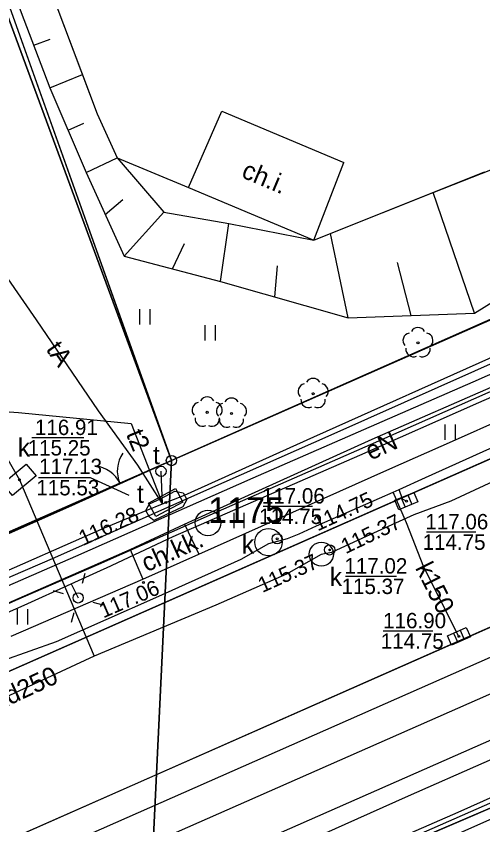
# Model space of a CAD drawing. Extents: x 6434771 to 6436222, y 5663454 to 5664782.
# Drawn here: x 6435321.4 to 6435344.15, y 5664253.36 to 5664292.83 of the extents above; entities that cross this region are included whole.
import ezdxf

# ---------------------------------------------------------------- set-up
doc = ezdxf.new("R2010")
doc.units = 0
for name, color, linetype in [('Warstwa 1', 7, 'Continuous'), ('Warstwa 10', 7, 'Continuous'), ('Warstwa 11', 7, 'Continuous'), ('Warstwa 12', 7, 'Continuous'), ('Warstwa 13', 7, 'Continuous'), ('Warstwa 14', 7, 'Continuous'), ('Warstwa 15', 7, 'Continuous'), ('Warstwa 2', 7, 'Continuous'), ('Warstwa 20', 7, 'Continuous'), ('Warstwa 21', 7, 'Continuous'), ('Warstwa 25', 7, 'Continuous'), ('Warstwa 3', 7, 'Continuous'), ('Warstwa 37', 7, 'Continuous'), ('Warstwa 4', 7, 'Continuous'), ('Warstwa 5', 7, 'Continuous'), ('Warstwa 6', 7, 'Continuous'), ('Warstwa 7', 7, 'Continuous'), ('Warstwa 8', 7, 'Continuous'), ('Warstwa 9', 7, 'Continuous')]:
    doc.layers.add(name, color=color, linetype=linetype)

msp = doc.modelspace()

# ---------------------------------------------------------------- linework, layer by layer
at = {"layer": 'Warstwa 1'}
for p, q in [((6435328.967, 5664271.142), (6435453.294, 5664326.245)), ((6435328.967, 5664271.142), (6435453.294, 5664326.245)), ((6435312.558, 5664315.718), (6435328.967, 5664271.142)), ((6435312.558, 5664315.718), (6435328.967, 5664271.142)), ((6435315.455, 5664265.206), (6435328.967, 5664271.142)), ((6435315.455, 5664265.206), (6435328.967, 5664271.142)), ((6435327.816, 5664247.024), (6435328.967, 5664271.142)), ((6435327.816, 5664247.024), (6435328.967, 5664271.142)), ((6435327.816, 5664247.024), (6435365.745, 5664263.287)), ((6435327.816, 5664247.024), (6435365.745, 5664263.287))]:
    msp.add_line(p, q, dxfattribs=at)
at = {"layer": 'Warstwa 10'}
for p, q in [((6435321.465, 5664293.478), (6435323.042, 5664289.338)), ((6435323.378, 5664293.293), (6435324.582, 5664290.098)), ((6435322.253, 5664291.408), (6435323.054, 5664291.711)), ((6435323.042, 5664289.338), (6435324.632, 5664289.98)), ((6435324.582, 5664290.098), (6435325.347, 5664288.07)), ((6435323.042, 5664289.338), (6435324.814, 5664285.201)), ((6435325.347, 5664288.07), (6435326.319, 5664285.92)), ((6435323.928, 5664287.27), (6435324.702, 5664287.609)), ((6435341.734, 5664284.227), (6435347.234, 5664286.394)), ((6435324.814, 5664285.201), (6435326.319, 5664285.92)), ((6435326.319, 5664285.92), (6435328.602, 5664283.271)), ((6435324.814, 5664285.201), (6435326.664, 5664281.113)), ((6435325.739, 5664283.157), (6435326.6, 5664283.876)), ((6435336.755, 5664282.234), (6435341.734, 5664284.227)), ((6435343.739, 5664278.342), (6435341.734, 5664284.227)), ((6435326.664, 5664281.113), (6435328.602, 5664283.271)), ((6435328.602, 5664283.271), (6435331.762, 5664282.713)), ((6435331.366, 5664279.875), (6435331.762, 5664282.713)), ((6435331.762, 5664282.713), (6435335.916, 5664281.898)), ((6435335.916, 5664281.898), (6435336.755, 5664282.234)), ((6435337.584, 5664278.112), (6435336.726, 5664282.222)), ((6435343.739, 5664278.342), (6435349.483, 5664281.876)), ((6435329.015, 5664280.493), (6435329.599, 5664281.742)), ((6435326.664, 5664281.113), (6435331.366, 5664279.875)), ((6435340.662, 5664278.227), (6435339.99, 5664280.813)), ((6435334.009, 5664279.126), (6435334.139, 5664280.653)), ((6435331.366, 5664279.875), (6435337.584, 5664278.112)), ((6435337.584, 5664278.112), (6435343.739, 5664278.342))]:
    msp.add_line(p, q, dxfattribs=at)
msp.add_circle((6435328.967, 5664271.142), 0.25, dxfattribs=at)
msp.add_circle((6435328.967, 5664271.142), 0.25, dxfattribs=at)
at = {"layer": 'Warstwa 11'}
for centre in [(6435340.987, 5664276.885), (6435335.877, 5664274.405), (6435330.71, 5664273.496), (6435331.896, 5664273.443)]:
    msp.add_circle(centre, 0.05, dxfattribs=at)
for centre, start, end in [((6435340.987, 5664277.26), 30.1471, 149.8529), ((6435340.63, 5664277.001), 102.1471, 221.8529), ((6435341.344, 5664277.001), 318.1471, 77.8529), ((6435340.767, 5664276.582), 174.1471, 293.8529), ((6435341.207, 5664276.582), 246.1471, 5.8529), ((6435335.877, 5664274.78), 30.1471, 149.8529), ((6435335.52, 5664274.521), 102.1471, 221.8529), ((6435336.234, 5664274.521), 318.1471, 77.8529), ((6435330.353, 5664273.612), 102.1471, 221.8529), ((6435330.71, 5664273.871), 30.1471, 149.8529), ((6435331.067, 5664273.612), 318.1471, 77.8529), ((6435331.896, 5664273.818), 30.1471, 149.8529), ((6435335.657, 5664274.102), 174.1471, 293.8529), ((6435336.097, 5664274.102), 246.1471, 5.8529), ((6435331.539, 5664273.559), 102.1471, 221.8529), ((6435332.253, 5664273.559), 318.1471, 77.8529), ((6435330.49, 5664273.193), 174.1471, 293.8529), ((6435330.93, 5664273.193), 246.1471, 5.8529), ((6435331.676, 5664273.14), 174.1471, 293.8529), ((6435332.116, 5664273.14), 246.1471, 5.8529)]:
    msp.add_arc(centre, 0.375, start, end, dxfattribs=at)
at = {"layer": 'Warstwa 12'}
for points in [[(6435281.244, 5664248.549), (6435281.862, 5664248.857), (6435282.408, 5664249.018), (6435287.711, 5664251.372), (6435294.723, 5664254.42), (6435305.566, 5664259.113), (6435312.216, 5664262.016), (6435319.789, 5664265.251), (6435325.708, 5664267.858), (6435327.729, 5664268.706), (6435328.535, 5664269.037), (6435329.604, 5664269.451), (6435335.909, 5664272.297), (6435345.058, 5664276.394), (6435349.891, 5664278.544), (6435353.333, 5664280.081), (6435411.319, 5664306.271), (6435412.595, 5664306.859), (6435413.982, 5664307.329), (6435496.527, 5664343.681)], [(6435281.015, 5664229.581), (6435289.627, 5664233.382), (6435307.644, 5664241.262), (6435328.586, 5664250.47), (6435346.1, 5664258.193), (6435361.418, 5664264.941), (6435376.257, 5664271.445), (6435392.853, 5664278.778), (6435412.91, 5664287.53), (6435437.176, 5664298.19), (6435461.872, 5664309.169), (6435466.042, 5664311.001)], [(6435281.015, 5664229.581), (6435289.627, 5664233.382), (6435307.644, 5664241.262), (6435328.586, 5664250.47), (6435346.1, 5664258.193), (6435361.418, 5664264.941), (6435376.257, 5664271.445), (6435392.853, 5664278.778), (6435412.91, 5664287.53), (6435437.176, 5664298.19), (6435461.872, 5664309.169), (6435466.042, 5664311.001)], [(6435328.535, 5664269.037), (6435327.331, 5664270.918), (6435325.411, 5664273.566), (6435322.387, 5664278.016), (6435319.609, 5664282.017)], [(6435281.231, 5664247.512), (6435285.191, 5664249.294), (6435286.123, 5664249.643), (6435287.864, 5664250.482), (6435291.775, 5664252.19), (6435298.855, 5664255.254), (6435299.05, 5664255.339), (6435302.729, 5664256.95), (6435308.185, 5664259.369), (6435309.917, 5664260.08), (6435311.486, 5664260.826), (6435313.294, 5664261.642), (6435314.105, 5664261.96), (6435316.338, 5664262.978), (6435319.771, 5664264.486), (6435320.992, 5664265.022), (6435324.313, 5664266.475), (6435332.948, 5664270.306), (6435339.247, 5664273.042), (6435343.678, 5664274.987), (6435347.727, 5664276.766)], [(6435345.535, 5664276.295), (6435336.735, 5664272.389), (6435330.676, 5664269.703), (6435323.268, 5664266.393), (6435318.36, 5664264.272), (6435314.48, 5664262.566), (6435312.129, 5664261.634), (6435309.726, 5664260.484), (6435305.971, 5664258.885), (6435299.835, 5664256.178), (6435291.696, 5664252.582), (6435285.604, 5664249.812), (6435283.487, 5664248.942), (6435281.236, 5664247.937)], [(6435281.216, 5664246.228), (6435290.58, 5664250.375), (6435298.173, 5664253.617), (6435300.153, 5664254.542), (6435300.648, 5664254.741), (6435300.878, 5664253.921), (6435301.252, 5664255.01), (6435304.271, 5664256.44), (6435305.99, 5664257.123), (6435308.525, 5664258.27), (6435317.123, 5664262.041), (6435321.789, 5664264.085), (6435324.083, 5664265.125), (6435325.682, 5664265.857), (6435325.798, 5664265.909), (6435329.052, 5664267.428), (6435338.146, 5664271.399), (6435343.948, 5664273.97), (6435347.723, 5664275.627)], [(6435281.222, 5664246.774), (6435284.074, 5664248.106), (6435286.181, 5664249.065), (6435288.031, 5664249.85), (6435290.727, 5664251.022), (6435292.816, 5664251.987), (6435296.15, 5664253.466), (6435300.874, 5664255.513), (6435306.419, 5664257.915), (6435310.467, 5664259.665), (6435311.611, 5664260.249), (6435313.284, 5664260.911), (6435315.505, 5664261.817), (6435318.164, 5664262.872), (6435319.644, 5664263.555), (6435321.387, 5664264.323), (6435325.426, 5664266.087), (6435331.26, 5664268.671), (6435338.676, 5664271.925), (6435345.105, 5664274.778)], [(6435315.78, 5664273.893), (6435321.505, 5664273.483), (6435326.999, 5664272.947), (6435328.535, 5664269.037)], [(6435328.535, 5664269.037), (6435328.461, 5664270.618)], [(6435324.083, 5664265.125), (6435324.423, 5664264.438)], [(6435280.983, 5664226.937), (6435282.839, 5664227.798), (6435284.667, 5664228.639), (6435286.309, 5664229.295), (6435287.124, 5664229.642), (6435290.714, 5664231.22), (6435297.27, 5664234.026), (6435306.346, 5664237.999), (6435312.798, 5664240.826), (6435322.316, 5664244.957), (6435330.097, 5664248.338), (6435336.917, 5664251.346), (6435342.941, 5664253.978), (6435349.743, 5664257.023)]]:
    msp.add_lwpolyline(points, dxfattribs=at)
at = {"layer": 'Warstwa 14'}
for p, q in [((6435322.161, 5664272.263), (6435324.701, 5664272.263)), ((6435333.432, 5664268.92), (6435335.838, 5664268.92)), ((6435341.402, 5664267.66), (6435343.808, 5664267.66)), ((6435337.457, 5664265.504), (6435339.935, 5664265.504)), ((6435339.292, 5664262.831), (6435341.714, 5664262.831))]:
    msp.add_line(p, q, dxfattribs=at)
msp.add_lwpolyline([(6435322.489, 5664270.322), (6435325.006, 5664270.322), (6435326.885, 5664269.45)], dxfattribs=at)
for centre in [(6435321.554, 5664270.202), (6435328.688, 5664269.093), (6435328.688, 5664269.093), (6435340.424, 5664269.164), (6435334.121, 5664267.32), (6435334.121, 5664267.32), (6435336.681, 5664266.78), (6435336.681, 5664266.78), (6435336.681, 5664266.78), (6435342.984, 5664262.562)]:
    msp.add_circle(centre, 0.045, dxfattribs=at)
at = {"layer": 'Warstwa 15'}
msp.add_lwpolyline([(6435327.904, 5664269.035), (6435328.442, 5664269.268), (6435329.126, 5664269.642), (6435329.546, 5664269.561), (6435329.714, 5664269.243), (6435329.529, 5664268.89), (6435328.104, 5664268.219), (6435327.896, 5664268.374), (6435327.727, 5664268.711)], close=True, dxfattribs=at)
for centre, radius in [((6435328.461, 5664270.618), 0.25), ((6435333.701, 5664267.158), 0.669), ((6435336.276, 5664266.573), 0.586)]:
    msp.add_circle(centre, radius, dxfattribs=at)
at = {"layer": 'Warstwa 2'}
for points in [[(6435328.967, 5664271.142), (6435453.512, 5664326.132), (6435423.44, 5664409.421), (6435425.546, 5664410.756), (6435419.693, 5664442.394)], [(6435328.967, 5664271.142), (6435317.44, 5664303.507), (6435317.745, 5664303.983), (6435302.648, 5664348.803)], [(6435323.96, 5664268.883), (6435315.374, 5664265.087)]]:
    msp.add_lwpolyline(points, dxfattribs=at)
msp.add_circle((6435324.423, 5664264.438), 0.25, dxfattribs=at)
at = {"layer": 'Warstwa 20'}
for p, q in [((6435321.465, 5664293.478), (6435323.042, 5664289.338)), ((6435323.042, 5664289.338), (6435324.814, 5664285.201)), ((6435324.814, 5664285.201), (6435326.664, 5664281.113)), ((6435343.739, 5664278.342), (6435349.483, 5664281.876)), ((6435326.664, 5664281.113), (6435331.366, 5664279.875)), ((6435331.366, 5664279.875), (6435337.584, 5664278.112)), ((6435337.584, 5664278.112), (6435343.739, 5664278.342))]:
    msp.add_line(p, q, dxfattribs=at)
at = {"layer": 'Warstwa 21'}
for p, q in [((6435323.378, 5664293.293), (6435324.582, 5664290.098)), ((6435324.582, 5664290.098), (6435325.347, 5664288.07)), ((6435325.347, 5664288.07), (6435326.319, 5664285.92)), ((6435341.734, 5664284.227), (6435347.234, 5664286.394)), ((6435326.319, 5664285.92), (6435328.602, 5664283.271)), ((6435336.755, 5664282.234), (6435341.734, 5664284.227)), ((6435328.602, 5664283.271), (6435331.762, 5664282.713)), ((6435331.762, 5664282.713), (6435335.916, 5664281.898)), ((6435335.916, 5664281.898), (6435336.755, 5664282.234))]:
    msp.add_line(p, q, dxfattribs=at)
at = {"layer": 'Warstwa 25'}
msp.add_circle((6435327.599, 5664265.193), 0.045, dxfattribs=at)
at = {"layer": 'Warstwa 3'}
msp.add_lwpolyline([(6435328.967, 5664271.142), (6435323.96, 5664268.883)], dxfattribs=at)
for radius in [0.625, 0.045]:
    msp.add_circle((6435330.75, 5664268.1), radius, dxfattribs=at)
for centre, start, end in [((6435327.827, 5664270.637), 144.5799, 204.5799), ((6435325.099, 5664269.389), 24.5799, 84.5799)]:
    msp.add_arc(centre, 1.5, start, end, dxfattribs=at)
at = {"layer": 'Warstwa 37'}
for points in [[(6435673.22, 5664405.301), (6435627.735, 5664385.179), (6435613.17, 5664378.978), (6435553.204, 5664352.33), (6435480.768, 5664320.188), (6435416.697, 5664291.984), (6435354.714, 5664264.245), (6435304.768, 5664242.213), (6435281.042, 5664231.838)], [(6435281.004, 5664228.741), (6435306.048, 5664239.335), (6435340.518, 5664254.785), (6435399.541, 5664280.814), (6435418.042, 5664289.43), (6435468.892, 5664311.99), (6435553.421, 5664348.765), (6435625.62, 5664380.758), (6435674.026, 5664402.451)]]:
    msp.add_lwpolyline(points, dxfattribs=at)
at = {"layer": 'Warstwa 4'}
for p, q in [((6435340.166, 5664269.328), (6435340.358, 5664268.866)), ((6435340.49, 5664269.462), (6435340.682, 5664269)), ((6435342.724, 5664262.721), (6435342.924, 5664262.263)), ((6435343.044, 5664262.861), (6435343.244, 5664262.403))]:
    msp.add_line(p, q, dxfattribs=at)
for points in [[(6435280.976, 5664226.385), (6435289.251, 5664230.07), (6435320.9, 5664244.038), (6435375.484, 5664268.06), (6435410.167, 5664283.385)], [(6435324.629, 5664265.159), (6435324.767, 5664265.64)], [(6435323.702, 5664264.644), (6435323.221, 5664264.782)], [(6435325.144, 5664264.232), (6435325.625, 5664264.094)], [(6435324.217, 5664263.717), (6435324.079, 5664263.236)]]:
    msp.add_lwpolyline(points, dxfattribs=at)
for points in [[(6435321.222, 5664269.432), (6435320.739, 5664270.006), (6435321.886, 5664270.972), (6435322.369, 5664270.398)], [(6435328.205, 5664268.407), (6435327.85, 5664269.068), (6435329.171, 5664269.779), (6435329.526, 5664269.118)], [(6435339.866, 5664269.203), (6435340.79, 5664269.587), (6435340.982, 5664269.125), (6435340.058, 5664268.741)], [(6435342.426, 5664262.591), (6435343.342, 5664262.991), (6435343.542, 5664262.533), (6435342.626, 5664262.133)]]:
    msp.add_lwpolyline(points, close=True, dxfattribs=at)
for centre in [(6435334.121, 5664267.32), (6435336.681, 5664266.78)]:
    msp.add_circle(centre, 0.25, dxfattribs=at)
at = {"layer": 'Warstwa 5'}
for p, q in [((6435328.967, 5664271.142), (6435453.512, 5664326.132)), ((6435317.44, 5664303.507), (6435328.967, 5664271.142)), ((6435321.465, 5664293.478), (6435323.042, 5664289.338)), ((6435323.042, 5664289.338), (6435324.814, 5664285.201)), ((6435324.814, 5664285.201), (6435326.664, 5664281.113)), ((6435343.739, 5664278.342), (6435349.483, 5664281.876)), ((6435326.664, 5664281.113), (6435331.366, 5664279.875)), ((6435338.76, 5664272.184), (6435357.08, 5664280.244)), ((6435331.366, 5664279.875), (6435337.584, 5664278.112)), ((6435342.818, 5664272.16), (6435357.682, 5664278.756)), ((6435327.43, 5664277.775), (6435327.43, 5664278.525)), ((6435327.93, 5664277.775), (6435327.93, 5664278.525)), ((6435337.584, 5664278.112), (6435343.739, 5664278.342)), ((6435330.613, 5664276.997), (6435330.613, 5664277.747)), ((6435331.113, 5664276.997), (6435331.113, 5664277.747)), ((6435342.318, 5664272.155), (6435342.318, 5664272.905)), ((6435342.818, 5664272.155), (6435342.818, 5664272.905)), ((6435329.609, 5664268.034), (6435338.76, 5664272.184)), ((6435339.472, 5664270.675), (6435342.818, 5664272.16)), ((6435330.31, 5664266.58), (6435339.472, 5664270.675)), ((6435332.018, 5664267.847), (6435332.018, 5664268.597)), ((6435332.518, 5664267.847), (6435332.518, 5664268.597)), ((6435329.609, 5664268.034), (6435330.31, 5664266.58)), ((6435320.611, 5664264.013), (6435326.955, 5664266.806)), ((6435326.955, 5664266.806), (6435327.57, 5664265.35)), ((6435321.163, 5664262.566), (6435327.57, 5664265.35)), ((6435321.47, 5664263.144), (6435321.47, 5664263.894)), ((6435321.97, 5664263.144), (6435321.97, 5664263.894))]:
    msp.add_line(p, q, dxfattribs=at)
at = {"layer": 'Warstwa 6'}
for points in [[(6435726.978, 5664446.925), (6435721.471, 5664444.533), (6435679.481, 5664426.046), (6435637.957, 5664407.678), (6435597.007, 5664389.632), (6435551.633, 5664369.558), (6435481.714, 5664338.501), (6435453.294, 5664326.245), (6435328.967, 5664271.142), (6435327.816, 5664247.024), (6435365.745, 5664263.287), (6435408.384, 5664282.714), (6435448.311, 5664300.392), (6435489.214, 5664318.618), (6435534.934, 5664338.266), (6435585.238, 5664360.761), (6435626.601, 5664379.073), (6435669.714, 5664398.133), (6435709.302, 5664415.816), (6435749.604, 5664433.574)], [(6435327.723, 5664423.322), (6435319.733, 5664392.043), (6435306.509, 5664388.452), (6435300.533, 5664386.274), (6435288.252, 5664382.112), (6435301.901, 5664344.851), (6435302.896, 5664342.009), (6435304.062, 5664339.224), (6435304.188, 5664338.883), (6435308.059, 5664328.214), (6435308.212, 5664327.642), (6435312.558, 5664315.718), (6435328.967, 5664271.142), (6435453.294, 5664326.245), (6435419.247, 5664420.734)], [(6435487.767, 5664334.587), (6435461.856, 5664323.12), (6435320.542, 5664260.632)], [(6435281.08, 5664234.977), (6435317.625, 5664251.138), (6435432.729, 5664302.001), (6435487.274, 5664326.082), (6435490.092, 5664327.331)], [(6435489.214, 5664318.618), (6435448.311, 5664300.392), (6435408.384, 5664282.714), (6435365.745, 5664263.287), (6435327.816, 5664247.024), (6435287.693, 5664229.399), (6435247.344, 5664211.396), (6435207.671, 5664193.885), (6435184.837, 5664184.49), (6435157.213, 5664173.533), (6435155.042, 5664172.61), (6435151.966, 5664163.866), (6435154.163, 5664166.13), (6435198.039, 5664147.468), (6435199.937, 5664145.615), (6435200.207, 5664143.151), (6435171.553, 5664091.735)]]:
    msp.add_lwpolyline(points, dxfattribs=at)
for points in [[(6435303.689, 5664291.982), (6435309.071, 5664279.765), (6435309.957, 5664277.754), (6435315.455, 5664265.206), (6435328.967, 5664271.142), (6435312.558, 5664315.718), (6435297.148, 5664309.994), (6435302.52, 5664295.337)], [(6435207.671, 5664193.885), (6435247.344, 5664211.396), (6435287.693, 5664229.399), (6435327.816, 5664247.024), (6435328.967, 5664271.142), (6435315.455, 5664265.206), (6435299.068, 5664257.994), (6435278.528, 5664248.892), (6435257.06, 5664239.171), (6435252.346, 5664237.168), (6435154.317, 5664193.62), (6435155.042, 5664172.61), (6435157.213, 5664173.533), (6435184.837, 5664184.49)]]:
    msp.add_lwpolyline(points, close=True, dxfattribs=at)
for centre in [(6435321.554, 5664270.202), (6435328.688, 5664269.093), (6435340.424, 5664269.164), (6435334.121, 5664267.32), (6435336.681, 5664266.78), (6435342.984, 5664262.562)]:
    msp.add_circle(centre, 0.045, dxfattribs=at)
at = {"layer": 'Warstwa 7'}
for points in [[(6435315.733, 5664280.339), (6435321.554, 5664270.202), (6435325.202, 5664261.597)], [(6435287.25, 5664246.562), (6435291.99, 5664248.641), (6435296.978, 5664250.79), (6435299.068, 5664251.694), (6435300.937, 5664252.617), (6435301.642, 5664252.901), (6435303.586, 5664253.711), (6435306.396, 5664254.913), (6435307.816, 5664255.582), (6435313.547, 5664258.039), (6435320.799, 5664261.401), (6435323.373, 5664262.312), (6435328.21, 5664264.454), (6435332.365, 5664266.326), (6435333.708, 5664267.095), (6435334.627, 5664267.342), (6435335.2, 5664267.563), (6435336.047, 5664267.954), (6435338.45, 5664269.007), (6435339.777, 5664269.593), (6435340.064, 5664269.729), (6435341.358, 5664270.322), (6435346.14, 5664272.483)], [(6435346.511, 5664270.988), (6435342.595, 5664269.159), (6435340.785, 5664268.486), (6435338.286, 5664267.353), (6435336.775, 5664266.655), (6435336.262, 5664266.554), (6435334.581, 5664265.59), (6435331.125, 5664264.085), (6435325.202, 5664261.597), (6435321.066, 5664259.683), (6435314.78, 5664256.865), (6435314.08, 5664256.641), (6435310.999, 5664255.201), (6435301.876, 5664251.097), (6435287.183, 5664244.645), (6435281.163, 5664241.859)], [(6435340.424, 5664269.164), (6435340.237, 5664269.264), (6435340.064, 5664269.729)], [(6435342.984, 5664262.562), (6435341.269, 5664265.947), (6435340.42, 5664268.099), (6435339.777, 5664269.593)]]:
    msp.add_lwpolyline(points, dxfattribs=at)
at = {"layer": 'Warstwa 8'}
for p, q in [((6435320.542, 5664260.632), (6435461.856, 5664323.12)), ((6435317.625, 5664251.138), (6435432.729, 5664302.001))]:
    msp.add_line(p, q, dxfattribs=at)
at = {"layer": 'Warstwa 9'}
for p, q in [((6435328.967, 5664271.142), (6435453.512, 5664326.132)), ((6435320.542, 5664260.632), (6435461.856, 5664323.12)), ((6435280.966, 5664225.552), (6435476.593, 5664312)), ((6435317.625, 5664251.138), (6435432.729, 5664302.001)), ((6435323.378, 5664293.293), (6435325.347, 5664288.07)), ((6435329.798, 5664284.473), (6435331.42, 5664288.192)), ((6435329.798, 5664284.473), (6435331.42, 5664288.192)), ((6435331.42, 5664288.192), (6435337.375, 5664285.691)), ((6435331.42, 5664288.192), (6435337.375, 5664285.691)), ((6435325.347, 5664288.07), (6435326.319, 5664285.92)), ((6435326.319, 5664285.92), (6435329.798, 5664284.473)), ((6435335.916, 5664281.898), (6435337.375, 5664285.691)), ((6435335.916, 5664281.898), (6435337.375, 5664285.691)), ((6435335.916, 5664281.898), (6435344.234, 5664285.228)), ((6435329.798, 5664284.473), (6435335.916, 5664281.898)), ((6435338.76, 5664272.184), (6435357.08, 5664280.244)), ((6435342.818, 5664272.16), (6435357.682, 5664278.756)), ((6435318.181, 5664249.921), (6435372.323, 5664273.809)), ((6435329.609, 5664268.034), (6435338.76, 5664272.184)), ((6435339.472, 5664270.675), (6435342.818, 5664272.16)), ((6435323.96, 5664268.883), (6435328.967, 5664271.142)), ((6435330.31, 5664266.58), (6435339.472, 5664270.675)), ((6435315.374, 5664265.087), (6435323.96, 5664268.883)), ((6435326.955, 5664266.806), (6435329.609, 5664268.034)), ((6435326.955, 5664266.806), (6435329.609, 5664268.034)), ((6435329.609, 5664268.034), (6435330.31, 5664266.58)), ((6435320.611, 5664264.013), (6435326.955, 5664266.806)), ((6435326.955, 5664266.806), (6435327.57, 5664265.35)), ((6435327.57, 5664265.35), (6435330.31, 5664266.58)), ((6435327.57, 5664265.35), (6435330.31, 5664266.58)), ((6435321.163, 5664262.566), (6435327.57, 5664265.35))]:
    msp.add_line(p, q, dxfattribs=at)

# ---------------------------------------------------------------- texts
at = {"layer": 'Warstwa 13'}
for s, rotation, p in [('tA', 304.8938, (6435322.819, 5664276.571)), ('t2', 292.1455, (6435326.742, 5664272.446)), ('eN', 24.5856, (6435338.68, 5664271.136))]:
    msp.add_text(s, height=0.9, rotation=rotation, dxfattribs=at).set_placement(p)
at = {"layer": 'Warstwa 14'}
for s, p in [('115.25', (6435321.96, 5664271.388)), ('115.53', (6435322.383, 5664269.443)), ('114.75', (6435333.242, 5664268.045)), ('114.75', (6435341.212, 5664266.785)), ('115.37', (6435337.261, 5664264.629)), ('114.75', (6435339.173, 5664261.956))]:
    msp.add_text(s, height=0.75, dxfattribs=at).set_placement(p)
for s, rotation, p in [('114.75', 24.9466, (6435336.095, 5664267.679)), ('116.28', 24.4596, (6435324.662, 5664266.971)), ('115.37', 25.4852, (6435337.462, 5664266.571)), ('115.37', 24.2247, (6435333.398, 5664264.675))]:
    msp.add_text(s, height=0.75, rotation=rotation, dxfattribs=at).set_placement(p)
at = {"layer": 'Warstwa 15'}
msp.add_text('t', height=0.9, dxfattribs=at).set_placement((6435328.071, 5664270.963))
at = {"layer": 'Warstwa 25'}
msp.add_text('117.06', height=0.75, rotation=23.4855, dxfattribs=at).set_placement((6435325.648, 5664263.436))
at = {"layer": 'Warstwa 4'}
msp.add_text('1175', height=1.25, dxfattribs=at).set_placement((6435330.75, 5664268.1))
at = {"layer": 'Warstwa 5'}
for s, p in [('k', (6435321.476, 5664271.331)), ('t', (6435327.288, 5664269.077)), ('k', (6435332.398, 5664266.601)), ('k', (6435336.685, 5664265.018))]:
    msp.add_text(s, height=0.9, dxfattribs=at).set_placement(p)
at = {"layer": 'Warstwa 6'}
for s, p in [('116.91', (6435322.313, 5664272.388)), ('117.13', (6435322.516, 5664270.483)), ('117.06', (6435333.376, 5664269.045)), ('117.06', (6435341.346, 5664267.785)), ('117.02', (6435337.4, 5664265.629)), ('116.90', (6435339.289, 5664262.956))]:
    msp.add_text(s, height=0.75, dxfattribs=at).set_placement(p)
at = {"layer": 'Warstwa 7'}
for s, rotation, p in [('k150', 296.6775, (6435340.833, 5664265.906)), ('kd250', 24.8377, (6435320.548, 5664258.948))]:
    msp.add_text(s, height=0.9, rotation=rotation, dxfattribs=at).set_placement(p)
at = {"layer": 'Warstwa 9'}
for s, rotation, p in [('ch.i.', 337.1742, (6435332.329, 5664284.983)), ('ch.kk.', 24.5455, (6435327.759, 5664265.685))]:
    msp.add_text(s, height=0.9, rotation=rotation, dxfattribs=at).set_placement(p)

doc.saveas('drawing.dxf')
